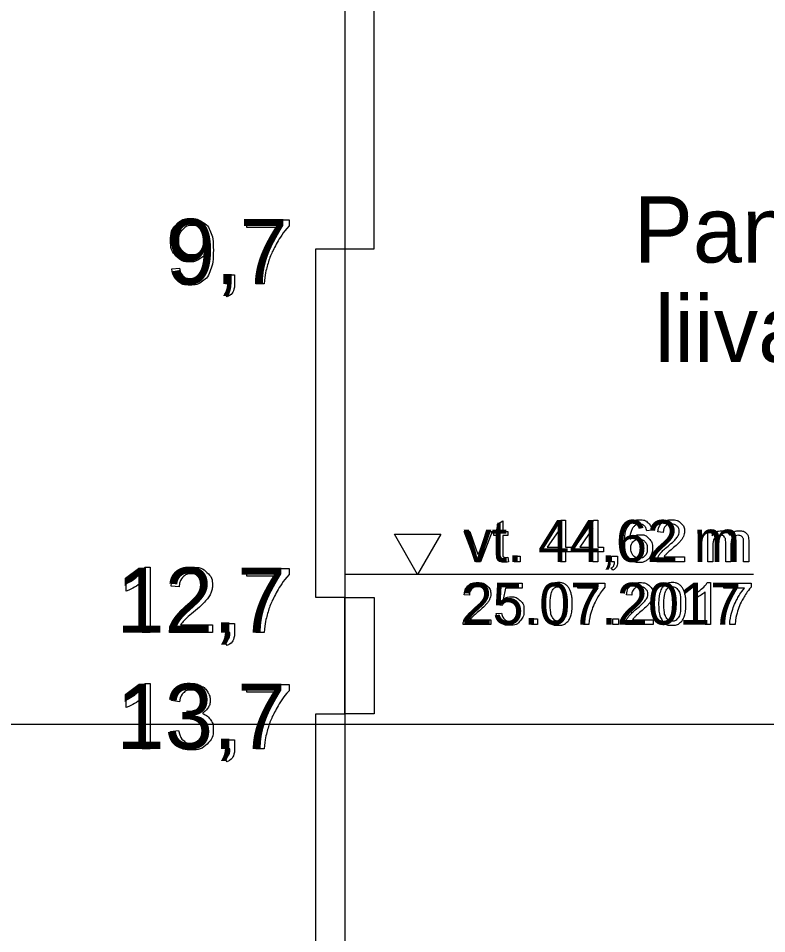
# Model space of a CAD drawing. Extents: x 700746 to 706058, y 6570320 to 6580460.
# Drawn here: x 705281.9 to 705346.3, y 6576392.8 to 6576471.5 of the extents above; entities that cross this region are included whole.
import ezdxf

# ---------------------------------------------------------------- set-up
doc = ezdxf.new("R2010")
doc.units = 0
for name, color, linetype in [('GEOLPUNKT', 7, 'Continuous'), ('VEEKOGU', 7, 'Continuous'), ('Veetase', 7, 'Continuous'), ('VORMISTUS', 7, 'Continuous')]:
    doc.layers.add(name, color=color, linetype=linetype)

msp = doc.modelspace()

# ---------------------------------------------------------------- linework, layer by layer
at = {"layer": 'GEOLPUNKT'}
for points in [[(705310.032, 6576548.702), (705310.032, 6576331.702)], [(705301.59, 6576453.556), (705301.59, 6576454.218), (705305.214, 6576454.218), (705305.214, 6576453.682)], [(705304.33, 6576453.556), (705301.59, 6576453.556)], [(705295.123, 6576449.988), (705295.785, 6576450.048)], [(705299.742, 6576448.69), (705299.742, 6576449.471), (705300.523, 6576449.471), (705300.523, 6576448.69)], [(705300.13, 6576448.69), (705299.742, 6576448.69)], [(705303.08, 6576448.69), (705302.371, 6576448.69)], [(705299.887, 6576447.581), (705299.695, 6576447.875)], [(705292.815, 6576424.312), (705293.258, 6576424.312), (705293.258, 6576418.69)], [(705301.59, 6576423.556), (705301.59, 6576424.218), (705305.214, 6576424.218), (705305.214, 6576423.682)], [(705304.33, 6576423.556), (705301.59, 6576423.556)], [(705291.197, 6576422.242), (705291.197, 6576422.906)], [(705293.258, 6576418.69), (705292.571, 6576418.69), (705292.571, 6576423.07)], [(705295.768, 6576422.621), (705295.059, 6576422.694)], [(705299.742, 6576418.69), (705299.742, 6576419.471), (705300.523, 6576419.471), (705300.523, 6576418.69)], [(705298.632, 6576419.352), (705298.632, 6576418.69), (705294.931, 6576418.69)], [(705295.887, 6576419.352), (705298.632, 6576419.352)], [(705300.13, 6576418.69), (705299.742, 6576418.69)], [(705303.08, 6576418.69), (705302.371, 6576418.69)], [(705299.887, 6576417.581), (705299.695, 6576417.875)], [(705292.815, 6576414.312), (705293.258, 6576414.312), (705293.258, 6576408.69)], [(705301.59, 6576413.556), (705301.59, 6576414.218), (705305.214, 6576414.218), (705305.214, 6576413.682)], [(705304.33, 6576413.556), (705301.59, 6576413.556)], [(705291.197, 6576412.242), (705291.197, 6576412.906)], [(705293.258, 6576408.69), (705292.571, 6576408.69), (705292.571, 6576413.07)], [(705295.781, 6576412.737), (705295.094, 6576412.86)], [(705296.381, 6576411.345), (705296.457, 6576411.947)], [(705295.025, 6576410.176), (705295.713, 6576410.265)], [(705299.742, 6576408.69), (705299.742, 6576409.471), (705300.523, 6576409.471), (705300.523, 6576408.69)], [(705300.13, 6576408.69), (705299.742, 6576408.69)], [(705303.08, 6576408.69), (705302.371, 6576408.69)], [(705299.887, 6576407.581), (705299.695, 6576407.875)]]:
    msp.add_lwpolyline(points, dxfattribs=at)
for points in [[(705312.532, 6576538.702), (705310.032, 6576538.702), (705310.032, 6576451.702), (705312.532, 6576451.702)], [(705307.532, 6576451.702), (705310.032, 6576451.702), (705310.032, 6576421.702), (705307.532, 6576421.702)], [(705312.532, 6576411.702), (705310.032, 6576411.702), (705310.032, 6576421.702), (705312.532, 6576421.702)], [(705307.532, 6576411.702), (705310.032, 6576411.702), (705310.032, 6576374.702), (705307.532, 6576374.702)]]:
    msp.add_lwpolyline(points, close=True, dxfattribs=at)
for points in [[(705295.785, 6576450.048), (705295.869, 6576449.581), (705296.106, 6576449.37), (705296.342, 6576449.16), (705296.712, 6576449.16), (705297.029, 6576449.16), (705297.268, 6576449.305), (705297.508, 6576449.45), (705297.659, 6576449.693), (705297.811, 6576449.936), (705297.914, 6576450.349), (705298.017, 6576450.762), (705298.017, 6576451.189), (705298.017, 6576451.235), (705298.013, 6576451.327), (705297.807, 6576450.998), (705297.45, 6576450.794), (705297.093, 6576450.59), (705296.677, 6576450.59), (705295.983, 6576450.59), (705295.502, 6576451.094), (705295.021, 6576451.597), (705295.021, 6576452.422), (705295.021, 6576453.273), (705295.523, 6576453.792), (705296.025, 6576454.312), (705296.781, 6576454.312), (705297.326, 6576454.312), (705297.779, 6576454.018), (705298.231, 6576453.724), (705298.466, 6576453.18), (705298.7, 6576452.636), (705298.7, 6576451.605), (705298.7, 6576450.532), (705298.467, 6576449.896), (705298.235, 6576449.261), (705297.775, 6576448.929), (705297.315, 6576448.596), (705296.696, 6576448.596), (705296.04, 6576448.596), (705295.624, 6576448.961), (705295.207, 6576449.327), (705295.123, 6576449.988)], [(705297.936, 6576452.456), (705297.936, 6576453.049), (705297.623, 6576453.396), (705297.31, 6576453.744), (705296.865, 6576453.744), (705296.406, 6576453.744), (705296.068, 6576453.37), (705295.73, 6576452.995), (705295.73, 6576452.399), (705295.73, 6576451.864), (705296.051, 6576451.53), (705296.372, 6576451.196), (705296.846, 6576451.196), (705297.323, 6576451.196), (705297.629, 6576451.53), (705297.936, 6576451.864), (705297.936, 6576452.456)], [(705302.371, 6576448.69), (705302.383, 6576449.351), (705302.631, 6576450.287), (705302.879, 6576451.222), (705303.343, 6576452.091), (705303.807, 6576452.96), (705304.33, 6576453.556)], [(705305.214, 6576453.682), (705304.679, 6576453.113), (705304.154, 6576452.17), (705303.629, 6576451.226), (705303.343, 6576450.229), (705303.137, 6576449.527), (705303.08, 6576448.69)], [(705299.695, 6576447.875), (705299.913, 6576447.971), (705300.016, 6576448.156), (705300.119, 6576448.342), (705300.13, 6576448.69)], [(705300.523, 6576448.69), (705300.523, 6576448.258), (705300.371, 6576447.992), (705300.218, 6576447.726), (705299.887, 6576447.581)], [(705291.197, 6576422.906), (705291.773, 6576423.177), (705292.205, 6576423.563), (705292.636, 6576423.949), (705292.815, 6576424.312)], [(705295.059, 6576422.694), (705295.132, 6576423.484), (705295.606, 6576423.898), (705296.079, 6576424.312), (705296.878, 6576424.312), (705297.684, 6576424.312), (705298.154, 6576423.865), (705298.623, 6576423.418), (705298.623, 6576422.758), (705298.623, 6576422.422), (705298.486, 6576422.097), (705298.349, 6576421.773), (705298.03, 6576421.414), (705297.712, 6576421.055), (705296.972, 6576420.429), (705296.353, 6576419.909), (705296.178, 6576419.724), (705296.002, 6576419.539), (705295.887, 6576419.352)], [(705294.931, 6576418.69), (705294.924, 6576418.939), (705295.012, 6576419.168), (705295.153, 6576419.547), (705295.465, 6576419.913), (705295.776, 6576420.28), (705296.364, 6576420.76), (705297.275, 6576421.51), (705297.595, 6576421.947), (705297.915, 6576422.384), (705297.915, 6576422.774), (705297.915, 6576423.183), (705297.623, 6576423.463), (705297.332, 6576423.744), (705296.862, 6576423.744), (705296.367, 6576423.744), (705296.069, 6576423.446), (705295.772, 6576423.148), (705295.768, 6576422.621)], [(705302.371, 6576418.69), (705302.383, 6576419.351), (705302.631, 6576420.287), (705302.879, 6576421.222), (705303.343, 6576422.091), (705303.807, 6576422.96), (705304.33, 6576423.556)], [(705305.214, 6576423.682), (705304.679, 6576423.113), (705304.154, 6576422.17), (705303.629, 6576421.226), (705303.343, 6576420.229), (705303.137, 6576419.527), (705303.08, 6576418.69)], [(705292.571, 6576423.07), (705292.323, 6576422.834), (705291.92, 6576422.597), (705291.517, 6576422.36), (705291.197, 6576422.242)], [(705299.695, 6576417.875), (705299.913, 6576417.971), (705300.016, 6576418.156), (705300.119, 6576418.342), (705300.13, 6576418.69)], [(705300.523, 6576418.69), (705300.523, 6576418.258), (705300.371, 6576417.992), (705300.218, 6576417.726), (705299.887, 6576417.581)], [(705291.197, 6576412.906), (705291.773, 6576413.177), (705292.205, 6576413.563), (705292.636, 6576413.949), (705292.815, 6576414.312)], [(705295.094, 6576412.86), (705295.22, 6576413.552), (705295.667, 6576413.932), (705296.114, 6576414.312), (705296.779, 6576414.312), (705297.238, 6576414.312), (705297.624, 6576414.115), (705298.01, 6576413.919), (705298.214, 6576413.579), (705298.419, 6576413.24), (705298.419, 6576412.859), (705298.419, 6576412.496), (705298.224, 6576412.199), (705298.029, 6576411.901), (705297.647, 6576411.726), (705298.144, 6576411.612), (705298.418, 6576411.251), (705298.692, 6576410.89), (705298.692, 6576410.348), (705298.692, 6576409.615), (705298.157, 6576409.106), (705297.622, 6576408.596), (705296.805, 6576408.596), (705296.068, 6576408.596), (705295.581, 6576409.036), (705295.094, 6576409.476), (705295.025, 6576410.176)], [(705296.457, 6576411.947), (705296.526, 6576411.939), (705296.568, 6576411.939), (705297.007, 6576411.939), (705297.359, 6576412.168), (705297.71, 6576412.397), (705297.71, 6576412.874), (705297.71, 6576413.252), (705297.454, 6576413.5), (705297.198, 6576413.748), (705296.793, 6576413.748), (705296.392, 6576413.748), (705296.125, 6576413.495), (705295.857, 6576413.242), (705295.781, 6576412.737)], [(705302.371, 6576408.69), (705302.383, 6576409.351), (705302.631, 6576410.287), (705302.879, 6576411.222), (705303.343, 6576412.091), (705303.807, 6576412.96), (705304.33, 6576413.556)], [(705305.214, 6576413.682), (705304.679, 6576413.113), (705304.154, 6576412.17), (705303.629, 6576411.226), (705303.343, 6576410.229), (705303.137, 6576409.527), (705303.08, 6576408.69)], [(705292.571, 6576413.07), (705292.323, 6576412.834), (705291.92, 6576412.597), (705291.517, 6576412.36), (705291.197, 6576412.242)], [(705295.713, 6576410.265), (705295.831, 6576409.68), (705296.114, 6576409.422), (705296.398, 6576409.164), (705296.809, 6576409.164), (705297.296, 6576409.164), (705297.629, 6576409.5), (705297.962, 6576409.836), (705297.962, 6576410.333), (705297.962, 6576410.807), (705297.653, 6576411.114), (705297.343, 6576411.422), (705296.866, 6576411.422), (705296.671, 6576411.422), (705296.381, 6576411.345)], [(705299.695, 6576407.875), (705299.913, 6576407.971), (705300.016, 6576408.156), (705300.119, 6576408.342), (705300.13, 6576408.69)], [(705300.523, 6576408.69), (705300.523, 6576408.258), (705300.371, 6576407.992), (705300.218, 6576407.726), (705299.887, 6576407.581)]]:
    msp.add_open_spline(points, degree=3, dxfattribs=at)
at = {"layer": 'VEEKOGU'}
msp.add_line((705413.222, 6576410.772), (705210.354, 6576410.772), dxfattribs=at)
at = {"layer": 'Veetase'}
msp.add_line((705345.188, 6576423.702), (705310.032, 6576423.702), dxfattribs=at)
msp.add_line((705345.188, 6576423.702), (705310.032, 6576423.702), dxfattribs=at)
for points in [[(705323.168, 6576425.542), (705323.168, 6576427.044), (705322.841, 6576427.044), (705322.841, 6576427.387), (705323.168, 6576427.387), (705323.168, 6576428.033), (705323.61, 6576428.299), (705323.61, 6576427.387), (705324.052, 6576427.387), (705324.052, 6576427.044), (705323.61, 6576427.044), (705323.61, 6576425.516)], [(705328.571, 6576424.778), (705328.571, 6576425.64), (705327.009, 6576425.64), (705327.009, 6576426.046), (705328.65, 6576428.378), (705329.013, 6576428.378), (705329.013, 6576426.046), (705329.498, 6576426.046), (705329.498, 6576425.64), (705329.013, 6576425.64), (705329.013, 6576424.778), (705328.571, 6576424.778)], [(705331.367, 6576424.778), (705331.367, 6576425.64), (705329.806, 6576425.64), (705329.806, 6576426.046), (705331.446, 6576428.378), (705331.809, 6576428.378), (705331.809, 6576426.046), (705332.294, 6576426.046), (705332.294, 6576425.64), (705331.809, 6576425.64), (705331.809, 6576424.778), (705331.367, 6576424.778)], [(705321.292, 6576424.778), (705320.303, 6576427.387), (705320.77, 6576427.387), (705321.329, 6576425.825)], [(705321.66, 6576425.795), (705322.239, 6576427.387), (705322.693, 6576427.387), (705321.707, 6576424.778), (705321.292, 6576424.778)], [(705328.571, 6576426.046), (705328.571, 6576427.671), (705327.444, 6576426.046), (705328.571, 6576426.046)], [(705331.367, 6576426.046), (705331.367, 6576427.671), (705330.24, 6576426.046), (705331.367, 6576426.046)], [(705336.44, 6576427.494), (705336.001, 6576427.459)], [(705337.42, 6576427.305), (705336.964, 6576427.352)], [(705341.255, 6576424.778), (705341.255, 6576427.387), (705341.65, 6576427.387), (705341.65, 6576427.019)], [(705344.792, 6576426.568), (705344.792, 6576424.778), (705344.35, 6576424.778), (705344.35, 6576426.42)], [(705341.697, 6576426.131), (705341.697, 6576424.778), (705341.255, 6576424.778)], [(705343.247, 6576426.293), (705343.247, 6576424.778), (705342.806, 6576424.778), (705342.806, 6576426.472)], [(705324.052, 6576425.172), (705324.115, 6576424.782)], [(705324.609, 6576424.778), (705324.609, 6576425.28), (705325.111, 6576425.28), (705325.111, 6576424.778), (705324.609, 6576424.778)], [(705332.986, 6576424.778), (705332.986, 6576425.28), (705333.488, 6576425.28), (705333.488, 6576424.778)], [(705339.261, 6576425.203), (705339.261, 6576424.778), (705336.882, 6576424.778)], [(705337.497, 6576425.203), (705339.261, 6576425.203)], [(705333.079, 6576424.065), (705332.956, 6576424.254)], [(705333.236, 6576424.778), (705332.986, 6576424.778)], [(705323.548, 6576421.027), (705323.134, 6576421.082), (705323.482, 6576422.931), (705325.271, 6576422.931), (705325.271, 6576422.509), (705323.835, 6576422.509), (705323.642, 6576421.543)], [(705330.073, 6576422.506), (705330.073, 6576422.931), (705332.403, 6576422.931), (705332.403, 6576422.587)], [(705341.206, 6576422.992), (705341.49, 6576422.992), (705341.49, 6576419.378)], [(705342.654, 6576422.506), (705342.654, 6576422.931), (705344.983, 6576422.931), (705344.983, 6576422.587)], [(705320.738, 6576421.905), (705320.283, 6576421.952)], [(705331.835, 6576422.506), (705330.073, 6576422.506)], [(705334.716, 6576421.905), (705334.26, 6576421.952)], [(705340.165, 6576421.661), (705340.165, 6576422.088)], [(705341.49, 6576419.378), (705341.049, 6576419.378), (705341.049, 6576422.194)], [(705344.415, 6576422.506), (705342.654, 6576422.506)], [(705323.054, 6576420.322), (705323.518, 6576420.36)], [(705322.579, 6576419.803), (705322.579, 6576419.378), (705320.2, 6576419.378)], [(705320.815, 6576419.803), (705322.579, 6576419.803)], [(705326.097, 6576419.378), (705326.097, 6576419.88), (705326.599, 6576419.88), (705326.599, 6576419.378), (705326.097, 6576419.378)], [(705333.086, 6576419.378), (705333.086, 6576419.88), (705333.588, 6576419.88), (705333.588, 6576419.378), (705333.086, 6576419.378)], [(705336.557, 6576419.803), (705336.557, 6576419.378), (705334.178, 6576419.378)], [(705334.792, 6576419.803), (705336.557, 6576419.803)], [(705331.031, 6576419.378), (705330.575, 6576419.378)], [(705343.611, 6576419.378), (705343.156, 6576419.378)]]:
    msp.add_lwpolyline(points, dxfattribs=at)
msp.add_lwpolyline([(705316.278, 6576427.15), (705318.269, 6576427.15), (705316.278, 6576423.702), (705314.287, 6576427.15)], close=True, dxfattribs=at)
msp.add_lwpolyline([(705316.278, 6576427.15), (705318.269, 6576427.15), (705316.278, 6576423.702), (705314.287, 6576427.15)], close=True, dxfattribs=at)
for points in [[(705336.001, 6576427.459), (705335.942, 6576427.721), (705335.834, 6576427.839), (705335.654, 6576428.03), (705335.391, 6576428.03), (705335.179, 6576428.03), (705335.018, 6576427.912), (705334.81, 6576427.759), (705334.689, 6576427.467), (705334.568, 6576427.174), (705334.563, 6576426.634), (705334.723, 6576426.877), (705334.954, 6576426.995), (705335.185, 6576427.113), (705335.439, 6576427.113), (705335.881, 6576427.113), (705336.192, 6576426.788), (705336.503, 6576426.463), (705336.503, 6576425.947), (705336.503, 6576425.609), (705336.357, 6576425.318), (705336.211, 6576425.027), (705335.955, 6576424.872), (705335.7, 6576424.718), (705335.375, 6576424.718), (705334.822, 6576424.718), (705334.473, 6576425.124), (705334.124, 6576425.53), (705334.124, 6576426.463), (705334.124, 6576427.506), (705334.51, 6576427.979), (705334.847, 6576428.392), (705335.418, 6576428.392), (705335.843, 6576428.392), (705336.115, 6576428.153), (705336.386, 6576427.915), (705336.44, 6576427.494)], [(705336.964, 6576427.352), (705337.011, 6576427.859), (705337.316, 6576428.126), (705337.62, 6576428.392), (705338.133, 6576428.392), (705338.651, 6576428.392), (705338.953, 6576428.105), (705339.256, 6576427.817), (705339.256, 6576427.393), (705339.256, 6576427.177), (705339.167, 6576426.968), (705339.079, 6576426.76), (705338.874, 6576426.529), (705338.669, 6576426.298), (705338.194, 6576425.896), (705337.796, 6576425.562), (705337.683, 6576425.443), (705337.57, 6576425.324), (705337.497, 6576425.203)], [(705336.882, 6576424.778), (705336.877, 6576424.938), (705336.934, 6576425.085), (705337.025, 6576425.329), (705337.225, 6576425.564), (705337.425, 6576425.8), (705337.803, 6576426.109), (705338.389, 6576426.591), (705338.594, 6576426.871), (705338.8, 6576427.152), (705338.8, 6576427.403), (705338.8, 6576427.666), (705338.612, 6576427.846), (705338.425, 6576428.027), (705338.123, 6576428.027), (705337.805, 6576428.027), (705337.614, 6576427.835), (705337.422, 6576427.644), (705337.42, 6576427.305)], [(705341.65, 6576427.019), (705341.773, 6576427.211), (705341.977, 6576427.328), (705342.181, 6576427.445), (705342.442, 6576427.445), (705342.732, 6576427.445), (705342.917, 6576427.324), (705343.103, 6576427.204), (705343.179, 6576426.987), (705343.489, 6576427.445), (705343.985, 6576427.445), (705344.374, 6576427.445), (705344.583, 6576427.23), (705344.792, 6576427.015), (705344.792, 6576426.568)], [(705334.632, 6576425.945), (705334.632, 6576425.716), (705334.729, 6576425.507), (705334.826, 6576425.298), (705334.999, 6576425.189), (705335.173, 6576425.08), (705335.366, 6576425.08), (705335.647, 6576425.08), (705335.847, 6576425.306), (705336.048, 6576425.532), (705336.048, 6576425.92), (705336.048, 6576426.293), (705335.85, 6576426.508), (705335.652, 6576426.723), (705335.349, 6576426.723), (705335.049, 6576426.723), (705334.841, 6576426.508), (705334.632, 6576426.293), (705334.632, 6576425.945)], [(705342.806, 6576426.472), (705342.806, 6576426.766), (705342.698, 6576426.914), (705342.589, 6576427.061), (705342.344, 6576427.061), (705342.157, 6576427.061), (705341.998, 6576426.963), (705341.84, 6576426.865), (705341.768, 6576426.676), (705341.697, 6576426.487), (705341.697, 6576426.131)], [(705344.35, 6576426.42), (705344.35, 6576426.685), (705344.307, 6576426.802), (705344.264, 6576426.919), (705344.151, 6576426.99), (705344.038, 6576427.061), (705343.886, 6576427.061), (705343.611, 6576427.061), (705343.429, 6576426.878), (705343.247, 6576426.695), (705343.247, 6576426.293)], [(705321.329, 6576425.825), (705321.42, 6576425.572), (705321.496, 6576425.299), (705321.555, 6576425.505), (705321.66, 6576425.795)], [(705324.115, 6576424.782), (705323.928, 6576424.742), (705323.781, 6576424.742), (705323.541, 6576424.742), (705323.408, 6576424.819), (705323.276, 6576424.895), (705323.222, 6576425.019), (705323.168, 6576425.143), (705323.168, 6576425.542)], [(705323.61, 6576425.516), (705323.61, 6576425.326), (705323.633, 6576425.272), (705323.656, 6576425.218), (705323.709, 6576425.186), (705323.761, 6576425.154), (705323.859, 6576425.154), (705323.932, 6576425.154), (705324.052, 6576425.172)], [(705332.956, 6576424.254), (705333.096, 6576424.315), (705333.162, 6576424.435), (705333.228, 6576424.554), (705333.236, 6576424.778)], [(705333.488, 6576424.778), (705333.488, 6576424.5), (705333.39, 6576424.329), (705333.292, 6576424.158), (705333.079, 6576424.065)], [(705320.2, 6576419.378), (705320.196, 6576419.538), (705320.252, 6576419.685), (705320.343, 6576419.929), (705320.543, 6576420.164), (705320.744, 6576420.4), (705321.121, 6576420.709), (705321.707, 6576421.191), (705321.913, 6576421.471), (705322.118, 6576421.752), (705322.118, 6576422.003), (705322.118, 6576422.266), (705321.931, 6576422.446), (705321.743, 6576422.627), (705321.442, 6576422.627), (705321.123, 6576422.627), (705320.932, 6576422.435), (705320.741, 6576422.244), (705320.738, 6576421.905)], [(705320.283, 6576421.952), (705320.329, 6576422.459), (705320.634, 6576422.726), (705320.938, 6576422.992), (705321.452, 6576422.992), (705321.97, 6576422.992), (705322.272, 6576422.705), (705322.574, 6576422.417), (705322.574, 6576421.993), (705322.574, 6576421.777), (705322.486, 6576421.568), (705322.397, 6576421.36), (705322.193, 6576421.129), (705321.988, 6576420.898), (705321.512, 6576420.496), (705321.114, 6576420.162), (705321.002, 6576420.043), (705320.889, 6576419.924), (705320.815, 6576419.803)], [(705327.247, 6576421.153), (705327.247, 6576421.792), (705327.378, 6576422.181), (705327.509, 6576422.571), (705327.768, 6576422.781), (705328.027, 6576422.992), (705328.42, 6576422.992), (705328.709, 6576422.992), (705328.929, 6576422.875), (705329.148, 6576422.759), (705329.289, 6576422.539), (705329.431, 6576422.319), (705329.512, 6576422.004), (705329.593, 6576421.688), (705329.593, 6576421.153), (705329.593, 6576420.52), (705329.463, 6576420.131), (705329.333, 6576419.741), (705329.074, 6576419.529), (705328.815, 6576419.318), (705328.42, 6576419.318), (705327.9, 6576419.318), (705327.603, 6576419.689), (705327.247, 6576420.14), (705327.247, 6576421.153)], [(705327.702, 6576421.153), (705327.702, 6576420.265), (705327.909, 6576419.973), (705328.116, 6576419.68), (705328.42, 6576419.68), (705328.724, 6576419.68), (705328.93, 6576419.974), (705329.137, 6576420.268), (705329.137, 6576421.153), (705329.137, 6576422.042), (705328.931, 6576422.335), (705328.724, 6576422.627), (705328.415, 6576422.627), (705328.111, 6576422.627), (705327.929, 6576422.369), (705327.702, 6576422.04), (705327.702, 6576421.153)], [(705332.403, 6576422.587), (705332.059, 6576422.221), (705331.722, 6576421.615), (705331.384, 6576421.008), (705331.2, 6576420.367), (705331.067, 6576419.916), (705331.031, 6576419.378)], [(705334.178, 6576419.378), (705334.173, 6576419.538), (705334.23, 6576419.685), (705334.32, 6576419.929), (705334.521, 6576420.164), (705334.721, 6576420.4), (705335.099, 6576420.709), (705335.685, 6576421.191), (705335.89, 6576421.471), (705336.096, 6576421.752), (705336.096, 6576422.003), (705336.096, 6576422.266), (705335.908, 6576422.446), (705335.721, 6576422.627), (705335.419, 6576422.627), (705335.101, 6576422.627), (705334.909, 6576422.435), (705334.718, 6576422.244), (705334.716, 6576421.905)], [(705334.26, 6576421.952), (705334.307, 6576422.459), (705334.611, 6576422.726), (705334.916, 6576422.992), (705335.429, 6576422.992), (705335.947, 6576422.992), (705336.249, 6576422.705), (705336.551, 6576422.417), (705336.551, 6576421.993), (705336.551, 6576421.777), (705336.463, 6576421.568), (705336.375, 6576421.36), (705336.17, 6576421.129), (705335.965, 6576420.898), (705335.49, 6576420.496), (705335.092, 6576420.162), (705334.979, 6576420.043), (705334.866, 6576419.924), (705334.792, 6576419.803)], [(705337.032, 6576421.153), (705337.032, 6576421.792), (705337.163, 6576422.181), (705337.294, 6576422.571), (705337.553, 6576422.781), (705337.812, 6576422.992), (705338.205, 6576422.992), (705338.494, 6576422.992), (705338.713, 6576422.875), (705338.932, 6576422.759), (705339.074, 6576422.539), (705339.216, 6576422.319), (705339.297, 6576422.004), (705339.378, 6576421.688), (705339.378, 6576421.153), (705339.378, 6576420.52), (705339.248, 6576420.131), (705339.118, 6576419.741), (705338.859, 6576419.529), (705338.6, 6576419.318), (705338.205, 6576419.318), (705337.684, 6576419.318), (705337.387, 6576419.689), (705337.032, 6576420.14), (705337.032, 6576421.153)], [(705337.487, 6576421.153), (705337.487, 6576420.265), (705337.694, 6576419.973), (705337.901, 6576419.68), (705338.205, 6576419.68), (705338.508, 6576419.68), (705338.715, 6576419.974), (705338.922, 6576420.268), (705338.922, 6576421.153), (705338.922, 6576422.042), (705338.716, 6576422.335), (705338.509, 6576422.627), (705338.2, 6576422.627), (705337.896, 6576422.627), (705337.714, 6576422.369), (705337.487, 6576422.04), (705337.487, 6576421.153)], [(705340.165, 6576422.088), (705340.536, 6576422.263), (705340.813, 6576422.511), (705341.09, 6576422.758), (705341.206, 6576422.992)], [(705344.983, 6576422.587), (705344.64, 6576422.221), (705344.302, 6576421.615), (705343.965, 6576421.008), (705343.781, 6576420.367), (705343.648, 6576419.916), (705343.611, 6576419.378)], [(705323.642, 6576421.543), (705323.966, 6576421.768), (705324.322, 6576421.768), (705324.793, 6576421.768), (705325.117, 6576421.441), (705325.441, 6576421.114), (705325.441, 6576420.601), (705325.441, 6576420.111), (705325.156, 6576419.755), (705324.81, 6576419.318), (705324.211, 6576419.318), (705323.72, 6576419.318), (705323.409, 6576419.593), (705323.098, 6576419.868), (705323.054, 6576420.322)], [(705330.575, 6576419.378), (705330.583, 6576419.803), (705330.742, 6576420.404), (705330.902, 6576421.006), (705331.2, 6576421.564), (705331.498, 6576422.123), (705331.835, 6576422.506)], [(705341.049, 6576422.194), (705340.889, 6576422.042), (705340.63, 6576421.889), (705340.371, 6576421.737), (705340.165, 6576421.661)], [(705343.156, 6576419.378), (705343.163, 6576419.803), (705343.323, 6576420.404), (705343.482, 6576421.006), (705343.781, 6576421.564), (705344.079, 6576422.123), (705344.415, 6576422.506)], [(705323.518, 6576420.36), (705323.569, 6576420.021), (705323.757, 6576419.851), (705323.944, 6576419.68), (705324.211, 6576419.68), (705324.532, 6576419.68), (705324.752, 6576419.921), (705324.972, 6576420.162), (705324.972, 6576420.561), (705324.972, 6576420.94), (705324.761, 6576421.159), (705324.549, 6576421.378), (705324.204, 6576421.378), (705323.989, 6576421.378), (705323.817, 6576421.281), (705323.646, 6576421.183), (705323.548, 6576421.027)]]:
    msp.add_open_spline(points, degree=3, dxfattribs=at)

# ---------------------------------------------------------------- texts
at = {"layer": 'GEOLPUNKT'}
for s, p in [('9,7', (705294.697, 6576448.69)), ('12,7', (705290.347, 6576418.69)), ('13,7', (705290.347, 6576408.69))]:
    msp.add_text(s, height=5.6, dxfattribs=at).set_placement(p)
at = {"layer": 'Veetase'}
for s, p in [('vt. 44,62 m', (705320.24, 6576424.778)), ('25.07.2017', (705320.05, 6576419.378))]:
    msp.add_text(s, height=3.6, dxfattribs=at).set_placement(p)
at = {"layer": 'VORMISTUS'}
for s, p in [('Pannjärve II', (705334.892, 6576450.531)), ('liivakarjäär', (705336.699, 6576441.981))]:
    msp.add_text(s, height=5.7, dxfattribs=at).set_placement(p)

doc.saveas('drawing.dxf')
